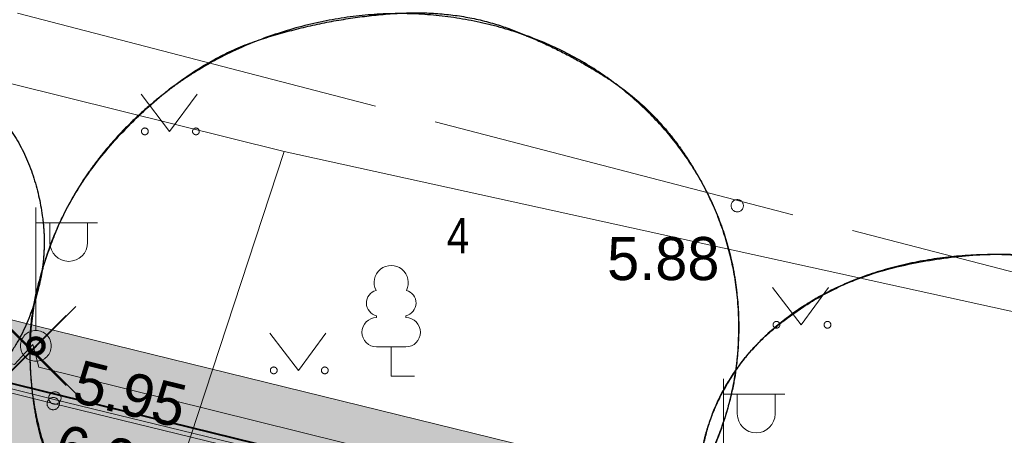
# Model space of a CAD drawing. Header units: metres. Extents: x 538891 to 1080079, y 6588829 to 13178720.
# Tile 552 of 656: x 539942.25 to 539958.23, y 6589319.54 to 6589326.29. Entities that reach past the tile are written whole.
import ezdxf

# ---------------------------------------------------------------- set-up
doc = ezdxf.new("R2010")
doc.units = ezdxf.units.M
doc.header["$LTSCALE"] = 0.4
doc.linetypes.add('TOOPIIR', pattern=[17.5, 15, -2.5])
for name, color, linetype in [('DENDRO', 7, 'Continuous'), ('GEO', 7, 'Continuous'), ('KOLDE PST', 7, 'Continuous')]:
    doc.layers.add(name, color=color, linetype=linetype)
doc.styles.add('Arial Narrow', font='ARIALN.TTF')
doc.styles.add('HK Explorer Book', font='txt')
doc.linetypes.add('-SK-', pattern='A,25,-0.25,-5.975415,["SK",HK Explorer Book,S=3.5,R=0,X=-5.975415,Y=-1.75],-1.274585,25,-7.5', length=65)
doc.linetypes.add('MP_KBL', pattern='A,0,[1,MP_KBL.shx,S=1,R=0,X=0,Y=-0.5],-18.999', length=18.999)

# ---------------------------------------------------------------- blocks, each defined once
blk = doc.blocks.new('#9_019061_PP_TL (2D)')
at = {"linetype": 'Continuous', "lineweight": 0, "true_color": 0xffdf7f}
blk.add_hatch(color=41, dxfattribs=at).paths.add_polyline_path([(540078.003, 6589286.742), (539977.647, 6589311.778), (539969.908, 6589313.555), (539852.414, 6589342.431), (539846.47, 6589343.924), (539792.574, 6589357.385), (539787.216, 6589358.722), (539640.499, 6589395.8), (539628.265, 6589398.679), (539563.853, 6589414.964), (539555.977, 6589416.819), (539478.729, 6589436.237), (539478.412, 6589434.976), (539555.642, 6589415.563), (539563.534, 6589413.704), (539630.826, 6589396.691), (539632.563, 6589396.291), (539640.055, 6589394.571), (539786.85, 6589357.474), (539792.259, 6589356.124), (539846.155, 6589342.663), (539852.104, 6589341.168), (539969.597, 6589312.292), (539977.344, 6589310.514), (540019.725, 6589299.941), (540032.932, 6589296.647), (540077.689, 6589285.481), (540077.696, 6589285.479)])
at = {"color": 5, "linetype": 'Continuous', "lineweight": 40, "true_color": 0x0000ff}
blk.add_line((539934.579, 6589322.237), (539969.763, 6589313.59), dxfattribs=at)
at = {"color": 41, "linetype": 'Continuous', "lineweight": 9, "true_color": 0xffdf7f, "flags": 128}
blk.add_lwpolyline([(539640.055, 6589394.571), (539786.85, 6589357.474), (539792.259, 6589356.124), (539846.155, 6589342.663), (539852.104, 6589341.168), (539969.597, 6589312.292), (539977.344, 6589310.514), (540019.725, 6589299.941), (540032.932, 6589296.647), (540077.689, 6589285.481), (540077.696, 6589285.479), (540078.003, 6589286.742), (539977.647, 6589311.778), (539969.908, 6589313.555), (539852.414, 6589342.431), (539846.47, 6589343.924), (539792.574, 6589357.385), (539787.216, 6589358.722), (539640.499, 6589395.8)], dxfattribs=at)
blk = doc.blocks.new('KOLDE PST TL')
at = {"color": 7}
blk.add_blockref('#9_019061_PP_TL (2D)', (0, 0), dxfattribs=at)
blk = doc.blocks.new('#13_Kolde pst HP -xref$0$likvideeritav')
at = {"color": 1, "linetype": 'Continuous', "lineweight": 25, "true_color": 0xff0000}
for p, q in [((0.707, -0.707), (-0.707, 0.707)), ((0.707, 0.707), (-0.707, -0.707))]:
    blk.add_line(p, q, dxfattribs=at)
blk = doc.blocks.new('#13_KOLDE TAIM (2D)')
at = {"linetype": 'Continuous', "lineweight": 0, "true_color": 0xc4f877}
blk.add_hatch(color=71, dxfattribs=at).paths.add_polyline_path([(539935.408, 6589325.638), (539936.385, 6589325.397), (539935.789, 6589322.97), (539969.6, 6589314.66), (539969.611, 6589314.619), (539969.763, 6589313.59), (539934.579, 6589322.237), (539935.176, 6589324.665)])
at = {"color": 71, "linetype": 'Continuous', "lineweight": 5, "true_color": 0xc4f877, "flags": 128}
blk.add_lwpolyline([(539935.408, 6589325.638), (539936.385, 6589325.397), (539935.789, 6589322.97), (539969.6, 6589314.66), (539969.611, 6589314.619), (539969.763, 6589313.59), (539934.579, 6589322.237), (539935.176, 6589324.665)], close=True, dxfattribs=at)
at = {"color": 1, "true_color": 0xff0000}
blk.add_blockref('#13_Kolde pst HP -xref$0$likvideeritav', (539942.452, 6589320.923), dxfattribs=at)
blk = doc.blocks.new('Kolde pst Taim')
at = {"color": 13, "true_color": 0xff4646}
blk.add_blockref('#13_KOLDE TAIM (2D)', (0, 0), dxfattribs=at)
blk = doc.blocks.new('#15_019061_PP_ELV-4-01_v01_Puhas$0$A$C2D7D09D12')
at = {"color": 1, "linetype": 'Continuous', "lineweight": 25, "true_color": 0xff0000}
for p, q in [((0.035, 0.035), (1.171, 1.171)), ((0.035, 1.171), (1.171, 0.035))]:
    blk.add_line(p, q, dxfattribs=at)
blk = doc.blocks.new('#15_Kolde pst ELV-3 (2D)')
at = {"color": 7}
blk.add_blockref('#15_019061_PP_ELV-4-01_v01_Puhas$0$A$C2D7D09D12', (539941.833, 6589320.312), dxfattribs=at)
blk = doc.blocks.new('Kolde pst EL')
at = {"color": 13, "true_color": 0xff4646}
blk.add_blockref('#15_Kolde pst ELV-3 (2D)', (0, 0), dxfattribs=at)
blk = doc.blocks.new('MEPOST')
at = {"color": 7, "linetype": 'Continuous', "lineweight": 9, "flags": 128}
blk.add_lwpolyline([(0.5, 0), (0.498, -0.049), (0.49, -0.098), (0.478, -0.145), (0.462, -0.191), (0.441, -0.236), (0.416, -0.278), (0.387, -0.317), (0.354, -0.354), (0.317, -0.387), (0.278, -0.416), (0.236, -0.441), (0.191, -0.462), (0.145, -0.478), (0.098, -0.49), (0.049, -0.498), (0, -0.5), (-0.049, -0.498), (-0.098, -0.49), (-0.145, -0.478), (-0.191, -0.462), (-0.236, -0.441), (-0.278, -0.416), (-0.317, -0.387), (-0.354, -0.354), (-0.387, -0.317), (-0.416, -0.278), (-0.441, -0.236), (-0.462, -0.191), (-0.478, -0.145), (-0.49, -0.098), (-0.498, -0.049), (-0.5, 0), (-0.498, 0.049), (-0.49, 0.098), (-0.478, 0.145), (-0.462, 0.191), (-0.441, 0.236), (-0.416, 0.278), (-0.387, 0.317), (-0.354, 0.354), (-0.317, 0.387), (-0.278, 0.416), (-0.236, 0.441), (-0.191, 0.462), (-0.145, 0.478), (-0.098, 0.49), (-0.049, 0.498), (0, 0.5), (0.049, 0.498), (0.098, 0.49), (0.145, 0.478), (0.191, 0.462), (0.236, 0.441), (0.278, 0.416), (0.317, 0.387), (0.354, 0.354), (0.387, 0.317), (0.416, 0.278), (0.441, 0.236), (0.462, 0.191), (0.478, 0.145), (0.49, 0.098), (0.498, 0.049)], close=True, dxfattribs=at)
at = {"color": 252, "linetype": 'Continuous', "lineweight": 120, "true_color": 0x888888, "flags": 128}
blk.add_lwpolyline([(-0.25, 0, 0.414214), (0, -0.25, 0.414214), (0.25, 0, 0.414214), (0, 0.25, 0.414214)], format="xyb", close=True, dxfattribs=at)
blk = doc.blocks.new('VAPOST')
at = {"color": 7, "linetype": 'Continuous', "lineweight": 9}
for p, q in [((0, 0.5), (0, 4.5)), ((0, 4), (2, 4)), ((0.453, 3.358), (0.453, 4)), ((1.679, 3.358), (1.679, 4))]:
    blk.add_line(p, q, dxfattribs=at)
blk.add_arc((1.066, 3.358), 0.613, 180, 0, dxfattribs=at)
blk = doc.blocks.new('LEHTP1')
at = {"color": 252, "linetype": 'Continuous', "lineweight": 9, "true_color": 0x888888}
for p, q in [((-0.48, 1.96), (-0.48, 1.9)), ((0.48, 1.96), (0.48, 1.9)), ((0.48, 0.95), (-0.48, 0.95)), ((0, 0), (0, 0.95)), ((0.76, 0), (0, 0))]:
    blk.add_line(p, q, dxfattribs=at)
for centre, radius, start, end in [((0, 3.04), 0.554, 332.5799, 207.4201), ((-0.38, 2.375), 0.425, 105.2441, 257.079), ((0.38, 2.375), 0.425, 282.921, 74.7559), ((-0.475, 1.425), 0.475, 90, 270), ((0.475, 1.425), 0.475, 270, 90)]:
    blk.add_arc(centre, radius, start, end, dxfattribs=at)
blk = doc.blocks.new('MURU')
at = {"color": 7, "linetype": 'Continuous', "lineweight": 9}
for p, q in [((-0.927, 1.213), (0, 0)), ((0, 0), (0.891, 1.213))]:
    blk.add_line(p, q, dxfattribs=at)
for points in [[(-0.908, 0.028), (-0.901, 0.057), (-0.859, 0.099), (-0.802, 0.114), (-0.745, 0.099), (-0.703, 0.057), (-0.688, 0), (-0.703, -0.057), (-0.745, -0.099), (-0.802, -0.114), (-0.859, -0.099), (-0.901, -0.057), (-0.916, 0), (-0.908, 0.028)], [(0.749, 0.028), (0.757, 0.057), (0.799, 0.099), (0.856, 0.114), (0.912, 0.099), (0.954, 0.057), (0.969, 0), (0.954, -0.057), (0.912, -0.099), (0.856, -0.114), (0.799, -0.099), (0.757, -0.057), (0.742, 0), (0.749, 0.028)]]:
    blk.add_open_spline(points, degree=2, dxfattribs=at)

msp = doc.modelspace()

# ---------------------------------------------------------------- linework, layer by layer
at = {"layer": 'DENDRO', "color": 5, "linetype": 'Continuous', "lineweight": 25, "true_color": 0x0000ff}
for points in [[(539944.2446, 6589324.7979), (539945.3716, 6589325.8123), (539948.3745, 6589326.5714), (539951.3218, 6589325.8572), (539953.4238, 6589323.8613), (539954.1171, 6589321.1183), (539953.2161, 6589318.3633), (539950.9622, 6589316.3344), (539947.9592, 6589315.5754), (539945.0119, 6589316.2895), (539942.91, 6589318.2854), (539942.2167, 6589321.0284), (539943.1177, 6589323.7834), (539944.2446, 6589324.7979)], [(539960.5298, 6589314.1706), (539959.1804, 6589313.8987), (539956.3397, 6589314.5233), (539954.1181, 6589316.1489), (539953.1108, 6589318.3399), (539953.5878, 6589320.5092), (539955.4213, 6589322.0756), (539958.1199, 6589322.6194), (539960.9606, 6589321.9948), (539963.1822, 6589320.3692), (539964.1895, 6589318.1782), (539963.7125, 6589316.0088), (539961.8791, 6589314.4424), (539960.5298, 6589314.1706)]]:
    msp.add_open_spline(points, degree=2, dxfattribs=at)
for points, knots in [([(539953.7704, 6589322.4898), (539953.7603, 6589322.5298), (539953.7502, 6589322.5698), (539953.5525, 6589323.3145), (539952.582, 6589324.8005), (539951.1758, 6589325.7515), (539949.3872, 6589326.4637), (539947.2187, 6589326.3112), (539945.1067, 6589325.6291), (539943.1914, 6589323.7659), (539942.4186, 6589321.7678), (539942.4141, 6589320.3171), (539942.6491, 6589319.1812), (539943.433, 6589317.7202), (539944.6582, 6589316.6937), (539946.2707, 6589315.8346), (539948.3953, 6589315.7394), (539950.5756, 6589316.1711), (539952.7768, 6589317.8722), (539953.813, 6589319.9023), (539953.9642, 6589321.6608), (539953.7907, 6589322.4098), (539953.7805, 6589322.4498), (539953.7704, 6589322.4898)], [0, 0, 0, 0.0029561, 0.0029561, 0.0581828, 0.1134095, 0.1686363, 0.223863, 0.2790897, 0.3343165, 0.3895432, 0.44477, 0.4999967, 0.5552234, 0.6104502, 0.6656769, 0.7209036, 0.7761304, 0.8313571, 0.8865838, 0.9418106, 0.9970373, 0.9970373, 1, 1, 1]), ([(539953.3493, 6589319.4246), (539953.3424, 6589319.3929), (539953.3354, 6589319.3613), (539953.214, 6589318.7687), (539953.4599, 6589317.3654), (539954.283, 6589316.1663), (539955.523, 6589314.9863), (539957.4207, 6589314.2607), (539959.4762, 6589313.9243), (539961.8233, 6589314.4829), (539963.2542, 6589315.5732), (539963.8212, 6589316.5781), (539964.063, 6589317.4565), (539963.9655, 6589318.7709), (539963.3252, 6589319.953), (539962.2916, 6589321.1674), (539960.5272, 6589322.0481), (539958.511, 6589322.5844), (539955.9843, 6589322.248), (539954.3177, 6589321.2365), (539953.5069, 6589320.0741), (539953.3632, 6589319.4878), (539953.3563, 6589319.4562), (539953.3493, 6589319.4246)], [0, 0, 0, 0.002956, 0.002956, 0.0581827, 0.1134095, 0.1686362, 0.223863, 0.2790898, 0.3343165, 0.3895433, 0.44477, 0.4999968, 0.5552235, 0.6104503, 0.665677, 0.7209038, 0.7761305, 0.8313573, 0.886584, 0.9418108, 0.9970375, 0.9970375, 1, 1, 1])]:
    msp.add_open_spline(points, degree=2, knots=knots, dxfattribs=at)
at = {"layer": 'DENDRO', "color": 82, "linetype": 'Continuous', "lineweight": 25, "true_color": 0x33cc00}
msp.add_open_spline([(539942.6401, 6589322.5014), (539942.6416, 6589322.5295), (539942.6431, 6589322.5577), (539942.6652, 6589323.0856), (539942.3161, 6589324.2622), (539941.5543, 6589325.1629), (539940.6721, 6589325.8229), (539939.5049, 6589326.1743), (539938.5114, 6589326.227), (539937.555, 6589326.0484), (539936.2977, 6589325.4694), (539935.3479, 6589324.3235), (539935.0408, 6589323.3713), (539935.0021, 6589322.9091), (539934.9889, 6589322.4442), (539935.1889, 6589321.4595), (539935.8109, 6589320.5405), (539936.572, 6589319.8228), (539937.6597, 6589319.3494), (539938.6345, 6589319.18), (539939.6216, 6589319.2452), (539940.9899, 6589319.6896), (539942.1263, 6589320.7948), (539942.5985, 6589321.9194), (539942.6371, 6589322.445), (539942.6386, 6589322.4732), (539942.6401, 6589322.5014)], degree=2, knots=[0, 0, 0, 0.0025317, 0.0025317, 0.0499093, 0.097287, 0.1446646, 0.1920422, 0.2394199, 0.2867975, 0.3341751, 0.3815528, 0.4289304, 0.476308, 0.5236857, 0.5710633, 0.6184409, 0.6658186, 0.7131962, 0.7605738, 0.8079514, 0.8553291, 0.9027067, 0.9500843, 0.997462, 0.997462, 1, 1, 1], dxfattribs=at)
at = {"layer": 'GEO', "color": 8, "linetype": '-SK-', "lineweight": 9, "true_color": 0x7d7d7d}
msp.add_line((539942.2942, 6589311.1866), (539946.5376, 6589324.1496), dxfattribs=at)
at = {"layer": 'GEO', "color": 8, "linetype": 'TOOPIIR', "lineweight": 9, "true_color": 0x7d7d7d, "flags": 128}
msp.add_lwpolyline([(540009.728, 6589274.9396), (540007.9291, 6589283.6289), (539999.961, 6589296.693), (539999.0028, 6589310.4914), (539982.048, 6589315.103), (539968.23, 6589319.624), (539923.0062, 6589331.3898), (539909.1598, 6589323.7597), (539879.4137, 6589305.7855), (539866.718, 6589299.632), (539825.489, 6589273.6106), (539801.0362, 6589257.5566), (539784.2601, 6589247.5892), (539791.917, 6589237.292), (539811.1602, 6589201.8497), (539830.4327, 6589165.9875), (539829.9209, 6589164.7033), (539851.006, 6589125.569), (539858.994, 6589114.02), (539868.46, 6589099.0162), (539872.4814, 6589092.3517), (539891.371, 6589065.8965), (539936.7409, 6588993.1706), (540012.911, 6589042.2881), (540056.8358, 6589068.4128), (540079.5427, 6589082.4151), (540055.254, 6589125.2135), (540035.056, 6589162.5293), (540031.7637, 6589169.1877), (540025.659, 6589166.0347), (540017.2916, 6589182.4141), (540021.5537, 6589185.0254), (540011.9445, 6589204.4642), (539991.9088, 6589243.8962), (540003.1152, 6589249.6375), (540014.0907, 6589246.6002), (540015.6053, 6589252.8138), (540016.6856, 6589258.0436), (540013.746, 6589258.7749), (540014.554, 6589261.666), (540015.7891, 6589267.0477), (540013.1293, 6589268.0319), (540010.9042, 6589270.1926)], close=True, dxfattribs=at)
at = {"layer": 'GEO', "color": 8, "linetype": '-SK-', "lineweight": 9, "true_color": 0x7d7d7d, "flags": 128}
msp.add_lwpolyline([(539919.1256, 6589330.9677), (539946.5376, 6589324.1496), (539970.5113, 6589318.8776)], dxfattribs=at)
at = {"layer": 'GEO', "color": 8, "linetype": 'MP_KBL', "lineweight": 9, "true_color": 0x7d7d7d, "flags": 128}
msp.add_lwpolyline([(539915.5066, 6589327.2572), (539916.0137, 6589327.1327), (539916.3059, 6589327.4391), (539916.3696, 6589327.0608), (539924.6243, 6589324.9448), (539924.879, 6589325.31), (539924.9148, 6589324.9092), (539933.8158, 6589322.7326), (539934.0197, 6589322.987), (539934.1085, 6589322.657), (539942.164, 6589320.6878), (539942.4607, 6589321.0118), (539942.5589, 6589320.6469), (539953.176, 6589318.009), (539953.644, 6589318.2668), (539953.768, 6589317.785), (539962.345, 6589315.292), (539966.933, 6589314.874), (539967.0687, 6589314.9425), (539967.485, 6589314.685), (539968.943, 6589314.334), (539969.108, 6589314.378), (539977.703, 6589312.185), (539984.117, 6589310.762), (539985.8157, 6589310.2981), (539986.336, 6589310.006), (539986.608, 6589309.734), (539993.526, 6589308.402), (539999.2458, 6589306.9919)], dxfattribs=at)
at = {"layer": 'GEO', "color": 8, "linetype": 'Continuous', "lineweight": 9, "true_color": 0x7d7d7d, "flags": 128}
for points in [[(539969.77, 6589313.417), (539963.785, 6589314.882), (539953.323, 6589317.487), (539942.792, 6589320.055), (539933.365, 6589322.409), (539933.618, 6589323.379), (539930.699, 6589324.099), (539930.462, 6589323.122), (539925.867, 6589324.256), (539915.5146, 6589326.8085)], [(539969.7864, 6589313.4841), (539963.8016, 6589314.949), (539953.3395, 6589317.554), (539942.8085, 6589320.122), (539933.443, 6589322.465), (539933.692, 6589323.438), (539930.641, 6589324.192), (539930.423, 6589323.2), (539925.887, 6589324.322), (539915.5976, 6589326.859)]]:
    msp.add_lwpolyline(points, dxfattribs=at)
for points in [[(539953.992, 6589323.268), (539953.9915, 6589323.2582), (539953.9901, 6589323.2485), (539953.9877, 6589323.239), (539953.9844, 6589323.2297), (539953.9802, 6589323.2209), (539953.9751, 6589323.2124), (539953.9693, 6589323.2046), (539953.9627, 6589323.1973), (539953.9554, 6589323.1907), (539953.9476, 6589323.1849), (539953.9391, 6589323.1798), (539953.9303, 6589323.1756), (539953.921, 6589323.1723), (539953.9115, 6589323.1699), (539953.9018, 6589323.1685), (539953.892, 6589323.168), (539953.8822, 6589323.1685), (539953.8725, 6589323.1699), (539953.863, 6589323.1723), (539953.8537, 6589323.1756), (539953.8449, 6589323.1798), (539953.8364, 6589323.1849), (539953.8286, 6589323.1907), (539953.8213, 6589323.1973), (539953.8147, 6589323.2046), (539953.8089, 6589323.2124), (539953.8038, 6589323.2209), (539953.7996, 6589323.2297), (539953.7963, 6589323.239), (539953.7939, 6589323.2485), (539953.7925, 6589323.2582), (539953.792, 6589323.268), (539953.7925, 6589323.2778), (539953.7939, 6589323.2875), (539953.7963, 6589323.297), (539953.7996, 6589323.3063), (539953.8038, 6589323.3151), (539953.8089, 6589323.3236), (539953.8147, 6589323.3314), (539953.8213, 6589323.3387), (539953.8286, 6589323.3453), (539953.8364, 6589323.3511), (539953.8449, 6589323.3562), (539953.8537, 6589323.3604), (539953.863, 6589323.3637), (539953.8725, 6589323.3661), (539953.8822, 6589323.3675), (539953.892, 6589323.368), (539953.9018, 6589323.3675), (539953.9115, 6589323.3661), (539953.921, 6589323.3637), (539953.9303, 6589323.3604), (539953.9391, 6589323.3562), (539953.9476, 6589323.3511), (539953.9554, 6589323.3453), (539953.9627, 6589323.3387), (539953.9693, 6589323.3314), (539953.9751, 6589323.3236), (539953.9802, 6589323.3151), (539953.9844, 6589323.3063), (539953.9877, 6589323.297), (539953.9901, 6589323.2875), (539953.9915, 6589323.2778)], [(539942.919, 6589320.146), (539942.9185, 6589320.1362), (539942.9171, 6589320.1265), (539942.9147, 6589320.117), (539942.9114, 6589320.1077), (539942.9072, 6589320.0989), (539942.9021, 6589320.0904), (539942.8963, 6589320.0826), (539942.8897, 6589320.0753), (539942.8824, 6589320.0687), (539942.8746, 6589320.0629), (539942.8661, 6589320.0578), (539942.8573, 6589320.0536), (539942.848, 6589320.0503), (539942.8385, 6589320.0479), (539942.8288, 6589320.0465), (539942.819, 6589320.046), (539942.8092, 6589320.0465), (539942.7995, 6589320.0479), (539942.79, 6589320.0503), (539942.7807, 6589320.0536), (539942.7719, 6589320.0578), (539942.7634, 6589320.0629), (539942.7556, 6589320.0687), (539942.7483, 6589320.0753), (539942.7417, 6589320.0826), (539942.7359, 6589320.0904), (539942.7308, 6589320.0989), (539942.7266, 6589320.1077), (539942.7233, 6589320.117), (539942.7209, 6589320.1265), (539942.7195, 6589320.1362), (539942.719, 6589320.146), (539942.7195, 6589320.1558), (539942.7209, 6589320.1655), (539942.7233, 6589320.175), (539942.7266, 6589320.1843), (539942.7308, 6589320.1931), (539942.7359, 6589320.2016), (539942.7417, 6589320.2094), (539942.7483, 6589320.2167), (539942.7556, 6589320.2233), (539942.7634, 6589320.2291), (539942.7719, 6589320.2342), (539942.7807, 6589320.2384), (539942.79, 6589320.2417), (539942.7995, 6589320.2441), (539942.8092, 6589320.2455), (539942.819, 6589320.246), (539942.8288, 6589320.2455), (539942.8385, 6589320.2441), (539942.848, 6589320.2417), (539942.8573, 6589320.2384), (539942.8661, 6589320.2342), (539942.8746, 6589320.2291), (539942.8824, 6589320.2233), (539942.8897, 6589320.2167), (539942.8963, 6589320.2094), (539942.9021, 6589320.2016), (539942.9072, 6589320.1931), (539942.9114, 6589320.1843), (539942.9147, 6589320.175), (539942.9171, 6589320.1655), (539942.9185, 6589320.1558)], [(539942.892, 6589320.055), (539942.8915, 6589320.0452), (539942.8901, 6589320.0355), (539942.8877, 6589320.026), (539942.8844, 6589320.0167), (539942.8802, 6589320.0079), (539942.8751, 6589319.9994), (539942.8693, 6589319.9916), (539942.8627, 6589319.9843), (539942.8554, 6589319.9777), (539942.8476, 6589319.9719), (539942.8391, 6589319.9668), (539942.8303, 6589319.9626), (539942.821, 6589319.9593), (539942.8115, 6589319.9569), (539942.8018, 6589319.9555), (539942.792, 6589319.955), (539942.7822, 6589319.9555), (539942.7725, 6589319.9569), (539942.763, 6589319.9593), (539942.7537, 6589319.9626), (539942.7449, 6589319.9668), (539942.7364, 6589319.9719), (539942.7286, 6589319.9777), (539942.7213, 6589319.9843), (539942.7147, 6589319.9916), (539942.7089, 6589319.9994), (539942.7038, 6589320.0079), (539942.6996, 6589320.0167), (539942.6963, 6589320.026), (539942.6939, 6589320.0355), (539942.6925, 6589320.0452), (539942.692, 6589320.055), (539942.6925, 6589320.0648), (539942.6939, 6589320.0745), (539942.6963, 6589320.084), (539942.6996, 6589320.0933), (539942.7038, 6589320.1021), (539942.7089, 6589320.1106), (539942.7147, 6589320.1184), (539942.7213, 6589320.1257), (539942.7286, 6589320.1323), (539942.7364, 6589320.1381), (539942.7449, 6589320.1432), (539942.7537, 6589320.1474), (539942.763, 6589320.1507), (539942.7725, 6589320.1531), (539942.7822, 6589320.1545), (539942.792, 6589320.155), (539942.8018, 6589320.1545), (539942.8115, 6589320.1531), (539942.821, 6589320.1507), (539942.8303, 6589320.1474), (539942.8391, 6589320.1432), (539942.8476, 6589320.1381), (539942.8554, 6589320.1323), (539942.8627, 6589320.1257), (539942.8693, 6589320.1184), (539942.8751, 6589320.1106), (539942.8802, 6589320.1021), (539942.8844, 6589320.0933), (539942.8877, 6589320.084), (539942.8901, 6589320.0745), (539942.8915, 6589320.0648)]]:
    msp.add_lwpolyline(points, close=True, dxfattribs=at)

# ---------------------------------------------------------------- block references
at = {"layer": 'GEO', "color": 8, "true_color": 0x7d7d7d, "xscale": 0.5, "yscale": 0.5, "zscale": 0.5}
for name, p in [('MURU', (539944.6799, 6589324.4751)), ('VAPOST', (539942.5108, 6589320.9917)), ('LEHTP1', (539948.2764, 6589320.5003)), ('MURU', (539954.9282, 6589321.3343)), ('MEPOST', (539942.5108, 6589320.9917)), ('MURU', (539946.7714, 6589320.5941)), ('VAPOST', (539953.666, 6589318.2071))]:
    msp.add_blockref(name, p, dxfattribs=at)
at = {"layer": 'KOLDE PST', "color": 7}
for name in ['KOLDE PST TL', 'Kolde pst Taim', 'Kolde pst EL']:
    msp.add_blockref(name, (0, 0), dxfattribs=at)

# ---------------------------------------------------------------- texts
at = {"layer": 'DENDRO', "color": 250, "true_color": 0x333333, "insert": (539949.1794, 6589323.0672), "char_height": 0.5708, "width": 0.392233, "attachment_point": 1, "line_spacing_factor": 2.63829, "style": 'Arial Narrow'}
msp.add_mtext('4', dxfattribs=at)
at = {"layer": 'GEO', "color": 8, "true_color": 0x7d7d7d, "insert": (539951.5207, 6589322.0503), "char_height": 0.7, "attachment_point": 7, "line_spacing_factor": 0.25, "style": 'HK Explorer Book'}
msp.add_mtext(' 5.88', dxfattribs=at)
at = {"layer": 'GEO', "color": 8, "true_color": 0x7d7d7d, "char_height": 0.7, "attachment_point": 7, "line_spacing_factor": 0.25, "style": 'HK Explorer Book'}
for s, insert, rotation in [(' 5.95', (539942.819, 6589320.146), 346.02895), (' 6.01', (539942.5055, 6589319.1086), 345.9327)]:
    msp.add_mtext(s, dxfattribs=dict(at, insert=insert, rotation=rotation))

doc.saveas('drawing.dxf')
